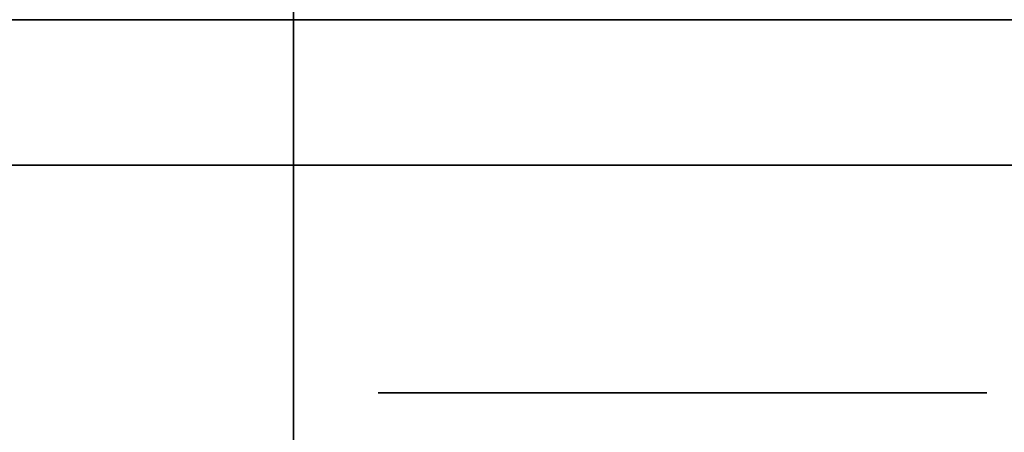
# Model space of a CAD drawing. Extents: x -1299 to -1246.9, y 2743.7 to 2747.9.
# Tile 385 of 1056: x -1284.9563 to -1284.913, y 2744.8122 to 2744.8303. Entities that reach past the tile are written whole.
import ezdxf

# ---------------------------------------------------------------- set-up
doc = ezdxf.new("R2010")
doc.units = 0
doc.header["$LTSCALE"] = 150
doc.header["$MEASUREMENT"] = 0
doc.layers.add('3DFACE_BOLT', color=7, linetype='CONTINUOUS')
doc.layers.add('3DFACE_SHAPE', color=7, linetype='CONTINUOUS')

msp = doc.modelspace()

# ---------------------------------------------------------------- linework, layer by layer
at = {"layer": '3DFACE_BOLT', "color": 1}
for points, invisible_edges in [([(-1284.934727, 2744.823949, 0.135528), (-1284.935119, 2744.823949, 0.138), (-1284.934727, 2744.873949, 0.135528)], 14), ([(-1284.934727, 2744.873949, 0.135528), (-1284.935119, 2744.823949, 0.138), (-1284.935119, 2744.873949, 0.138)], 3), ([(-1284.935119, 2744.823949, 0.138), (-1284.934727, 2744.823949, 0.140472), (-1284.935119, 2744.873949, 0.138)], 14), ([(-1284.935119, 2744.873949, 0.138), (-1284.934727, 2744.823949, 0.140472), (-1284.934727, 2744.873949, 0.140472)], 3), ([(-1284.934727, 2744.823949, 0.065528), (-1284.935119, 2744.823949, 0.068), (-1284.934727, 2744.873949, 0.065528)], 14), ([(-1284.934727, 2744.873949, 0.065528), (-1284.935119, 2744.823949, 0.068), (-1284.935119, 2744.873949, 0.068)], 3), ([(-1284.935119, 2744.823949, 0.068), (-1284.934727, 2744.823949, 0.070472), (-1284.935119, 2744.873949, 0.068)], 14), ([(-1284.935119, 2744.873949, 0.068), (-1284.934727, 2744.823949, 0.070472), (-1284.934727, 2744.873949, 0.070472)], 3), ([(-1284.933591, 2744.823949, 0.133298), (-1284.934727, 2744.823949, 0.135528), (-1284.933591, 2744.873949, 0.133298)], 14), ([(-1284.933591, 2744.873949, 0.133298), (-1284.934727, 2744.823949, 0.135528), (-1284.934727, 2744.873949, 0.135528)], 3), ([(-1284.934727, 2744.823949, 0.140472), (-1284.933591, 2744.823949, 0.142702), (-1284.934727, 2744.873949, 0.140472)], 14), ([(-1284.934727, 2744.873949, 0.140472), (-1284.933591, 2744.823949, 0.142702), (-1284.933591, 2744.873949, 0.142702)], 3), ([(-1284.933591, 2744.823949, 0.063298), (-1284.934727, 2744.823949, 0.065528), (-1284.933591, 2744.873949, 0.063298)], 14), ([(-1284.933591, 2744.873949, 0.063298), (-1284.934727, 2744.823949, 0.065528), (-1284.934727, 2744.873949, 0.065528)], 3), ([(-1284.934727, 2744.823949, 0.070472), (-1284.933591, 2744.823949, 0.072702), (-1284.934727, 2744.873949, 0.070472)], 14), ([(-1284.934727, 2744.873949, 0.070472), (-1284.933591, 2744.823949, 0.072702), (-1284.933591, 2744.873949, 0.072702)], 3), ([(-1284.931821, 2744.823949, 0.131528), (-1284.933591, 2744.823949, 0.133298), (-1284.931821, 2744.873949, 0.131528)], 14), ([(-1284.931821, 2744.873949, 0.131528), (-1284.933591, 2744.823949, 0.133298), (-1284.933591, 2744.873949, 0.133298)], 3), ([(-1284.933591, 2744.823949, 0.142702), (-1284.931821, 2744.823949, 0.144472), (-1284.933591, 2744.873949, 0.142702)], 14), ([(-1284.933591, 2744.873949, 0.142702), (-1284.931821, 2744.823949, 0.144472), (-1284.931821, 2744.873949, 0.144472)], 3), ([(-1284.931821, 2744.823949, 0.061528), (-1284.933591, 2744.823949, 0.063298), (-1284.931821, 2744.873949, 0.061528)], 14), ([(-1284.931821, 2744.873949, 0.061528), (-1284.933591, 2744.823949, 0.063298), (-1284.933591, 2744.873949, 0.063298)], 3), ([(-1284.933591, 2744.823949, 0.072702), (-1284.931821, 2744.823949, 0.074472), (-1284.933591, 2744.873949, 0.072702)], 14), ([(-1284.933591, 2744.873949, 0.072702), (-1284.931821, 2744.823949, 0.074472), (-1284.931821, 2744.873949, 0.074472)], 3), ([(-1284.929591, 2744.823949, 0.130392), (-1284.931821, 2744.823949, 0.131528), (-1284.929591, 2744.873949, 0.130392)], 14), ([(-1284.929591, 2744.873949, 0.130392), (-1284.931821, 2744.823949, 0.131528), (-1284.931821, 2744.873949, 0.131528)], 3), ([(-1284.931821, 2744.823949, 0.144472), (-1284.929591, 2744.823949, 0.145608), (-1284.931821, 2744.873949, 0.144472)], 14), ([(-1284.931821, 2744.873949, 0.144472), (-1284.929591, 2744.823949, 0.145608), (-1284.929591, 2744.873949, 0.145608)], 3), ([(-1284.929591, 2744.823949, 0.060392), (-1284.931821, 2744.823949, 0.061528), (-1284.929591, 2744.873949, 0.060392)], 14), ([(-1284.929591, 2744.873949, 0.060392), (-1284.931821, 2744.823949, 0.061528), (-1284.931821, 2744.873949, 0.061528)], 3), ([(-1284.931821, 2744.823949, 0.074472), (-1284.929591, 2744.823949, 0.075608), (-1284.931821, 2744.873949, 0.074472)], 14), ([(-1284.931821, 2744.873949, 0.074472), (-1284.929591, 2744.823949, 0.075608), (-1284.929591, 2744.873949, 0.075608)], 3), ([(-1284.927119, 2744.823949, 0.13), (-1284.929591, 2744.823949, 0.130392), (-1284.927119, 2744.873949, 0.13)], 14), ([(-1284.927119, 2744.873949, 0.13), (-1284.929591, 2744.823949, 0.130392), (-1284.929591, 2744.873949, 0.130392)], 3), ([(-1284.929591, 2744.823949, 0.145608), (-1284.927119, 2744.823949, 0.146), (-1284.929591, 2744.873949, 0.145608)], 14), ([(-1284.929591, 2744.873949, 0.145608), (-1284.927119, 2744.823949, 0.146), (-1284.927119, 2744.873949, 0.146)], 3), ([(-1284.927119, 2744.823949, 0.06), (-1284.929591, 2744.823949, 0.060392), (-1284.927119, 2744.873949, 0.06)], 14), ([(-1284.927119, 2744.873949, 0.06), (-1284.929591, 2744.823949, 0.060392), (-1284.929591, 2744.873949, 0.060392)], 3), ([(-1284.929591, 2744.823949, 0.075608), (-1284.927119, 2744.823949, 0.076), (-1284.929591, 2744.873949, 0.075608)], 14), ([(-1284.929591, 2744.873949, 0.075608), (-1284.927119, 2744.823949, 0.076), (-1284.927119, 2744.873949, 0.076)], 3), ([(-1284.924647, 2744.823949, 0.130392), (-1284.927119, 2744.823949, 0.13), (-1284.924647, 2744.873949, 0.130392)], 14), ([(-1284.924647, 2744.873949, 0.130392), (-1284.927119, 2744.823949, 0.13), (-1284.927119, 2744.873949, 0.13)], 3), ([(-1284.927119, 2744.823949, 0.146), (-1284.924647, 2744.823949, 0.145608), (-1284.927119, 2744.873949, 0.146)], 14), ([(-1284.927119, 2744.873949, 0.146), (-1284.924647, 2744.823949, 0.145608), (-1284.924647, 2744.873949, 0.145608)], 3), ([(-1284.924647, 2744.823949, 0.060392), (-1284.927119, 2744.823949, 0.06), (-1284.924647, 2744.873949, 0.060392)], 14), ([(-1284.924647, 2744.873949, 0.060392), (-1284.927119, 2744.823949, 0.06), (-1284.927119, 2744.873949, 0.06)], 3), ([(-1284.927119, 2744.823949, 0.076), (-1284.924647, 2744.823949, 0.075608), (-1284.927119, 2744.873949, 0.076)], 14), ([(-1284.927119, 2744.873949, 0.076), (-1284.924647, 2744.823949, 0.075608), (-1284.924647, 2744.873949, 0.075608)], 3), ([(-1284.922416, 2744.823949, 0.131528), (-1284.924647, 2744.823949, 0.130392), (-1284.922416, 2744.873949, 0.131528)], 14), ([(-1284.922416, 2744.873949, 0.131528), (-1284.924647, 2744.823949, 0.130392), (-1284.924647, 2744.873949, 0.130392)], 3), ([(-1284.924647, 2744.823949, 0.145608), (-1284.922416, 2744.823949, 0.144472), (-1284.924647, 2744.873949, 0.145608)], 14), ([(-1284.924647, 2744.873949, 0.145608), (-1284.922416, 2744.823949, 0.144472), (-1284.922416, 2744.873949, 0.144472)], 3), ([(-1284.922416, 2744.823949, 0.061528), (-1284.924647, 2744.823949, 0.060392), (-1284.922416, 2744.873949, 0.061528)], 14), ([(-1284.922416, 2744.873949, 0.061528), (-1284.924647, 2744.823949, 0.060392), (-1284.924647, 2744.873949, 0.060392)], 3), ([(-1284.924647, 2744.823949, 0.075608), (-1284.922416, 2744.823949, 0.074472), (-1284.924647, 2744.873949, 0.075608)], 14), ([(-1284.924647, 2744.873949, 0.075608), (-1284.922416, 2744.823949, 0.074472), (-1284.922416, 2744.873949, 0.074472)], 3), ([(-1284.920647, 2744.823949, 0.133298), (-1284.922416, 2744.823949, 0.131528), (-1284.920647, 2744.873949, 0.133298)], 14), ([(-1284.920647, 2744.873949, 0.133298), (-1284.922416, 2744.823949, 0.131528), (-1284.922416, 2744.873949, 0.131528)], 3), ([(-1284.922416, 2744.823949, 0.144472), (-1284.920647, 2744.823949, 0.142702), (-1284.922416, 2744.873949, 0.144472)], 14), ([(-1284.922416, 2744.873949, 0.144472), (-1284.920647, 2744.823949, 0.142702), (-1284.920647, 2744.873949, 0.142702)], 3), ([(-1284.920647, 2744.823949, 0.063298), (-1284.922416, 2744.823949, 0.061528), (-1284.920647, 2744.873949, 0.063298)], 14), ([(-1284.920647, 2744.873949, 0.063298), (-1284.922416, 2744.823949, 0.061528), (-1284.922416, 2744.873949, 0.061528)], 3), ([(-1284.922416, 2744.823949, 0.074472), (-1284.920647, 2744.823949, 0.072702), (-1284.922416, 2744.873949, 0.074472)], 14), ([(-1284.922416, 2744.873949, 0.074472), (-1284.920647, 2744.823949, 0.072702), (-1284.920647, 2744.873949, 0.072702)], 3), ([(-1284.91951, 2744.823949, 0.135528), (-1284.920647, 2744.823949, 0.133298), (-1284.91951, 2744.873949, 0.135528)], 14), ([(-1284.91951, 2744.873949, 0.135528), (-1284.920647, 2744.823949, 0.133298), (-1284.920647, 2744.873949, 0.133298)], 3), ([(-1284.920647, 2744.823949, 0.142702), (-1284.91951, 2744.823949, 0.140472), (-1284.920647, 2744.873949, 0.142702)], 14), ([(-1284.920647, 2744.873949, 0.142702), (-1284.91951, 2744.823949, 0.140472), (-1284.91951, 2744.873949, 0.140472)], 3), ([(-1284.91951, 2744.823949, 0.065528), (-1284.920647, 2744.823949, 0.063298), (-1284.91951, 2744.873949, 0.065528)], 14), ([(-1284.91951, 2744.873949, 0.065528), (-1284.920647, 2744.823949, 0.063298), (-1284.920647, 2744.873949, 0.063298)], 3), ([(-1284.920647, 2744.823949, 0.072702), (-1284.91951, 2744.823949, 0.070472), (-1284.920647, 2744.873949, 0.072702)], 14), ([(-1284.920647, 2744.873949, 0.072702), (-1284.91951, 2744.823949, 0.070472), (-1284.91951, 2744.873949, 0.070472)], 3), ([(-1284.919119, 2744.823949, 0.138), (-1284.91951, 2744.823949, 0.135528), (-1284.919119, 2744.873949, 0.138)], 14), ([(-1284.919119, 2744.873949, 0.138), (-1284.91951, 2744.823949, 0.135528), (-1284.91951, 2744.873949, 0.135528)], 3), ([(-1284.91951, 2744.823949, 0.140472), (-1284.919119, 2744.823949, 0.138), (-1284.91951, 2744.873949, 0.140472)], 14), ([(-1284.91951, 2744.873949, 0.140472), (-1284.919119, 2744.823949, 0.138), (-1284.919119, 2744.873949, 0.138)], 3), ([(-1284.919119, 2744.823949, 0.068), (-1284.91951, 2744.823949, 0.065528), (-1284.919119, 2744.873949, 0.068)], 14), ([(-1284.919119, 2744.873949, 0.068), (-1284.91951, 2744.823949, 0.065528), (-1284.91951, 2744.873949, 0.065528)], 3), ([(-1284.91951, 2744.823949, 0.070472), (-1284.919119, 2744.823949, 0.068), (-1284.91951, 2744.873949, 0.070472)], 14), ([(-1284.91951, 2744.873949, 0.070472), (-1284.919119, 2744.823949, 0.068), (-1284.919119, 2744.873949, 0.068)], 3), ([(-1284.933806, 2744.813949, 0.126417), (-1284.940494, 2744.813949, 0.138), (-1284.933806, 2744.823949, 0.126417)], 14), ([(-1284.933806, 2744.823949, 0.126417), (-1284.940494, 2744.813949, 0.138), (-1284.940494, 2744.823949, 0.138)], 3), ([(-1284.940494, 2744.813949, 0.138), (-1284.933806, 2744.813949, 0.149583), (-1284.940494, 2744.823949, 0.138)], 14), ([(-1284.940494, 2744.823949, 0.138), (-1284.933806, 2744.813949, 0.149583), (-1284.933806, 2744.823949, 0.149583)], 3), ([(-1284.933806, 2744.823949, 0.126417), (-1284.940494, 2744.823949, 0.138), (-1284.933806, 2744.823949, 0.149583)], 12), ([(-1284.933806, 2744.813949, 0.056417), (-1284.940494, 2744.813949, 0.068), (-1284.933806, 2744.823949, 0.056417)], 14), ([(-1284.933806, 2744.823949, 0.056417), (-1284.940494, 2744.813949, 0.068), (-1284.940494, 2744.823949, 0.068)], 3), ([(-1284.940494, 2744.813949, 0.068), (-1284.933806, 2744.813949, 0.079583), (-1284.940494, 2744.823949, 0.068)], 14), ([(-1284.940494, 2744.823949, 0.068), (-1284.933806, 2744.813949, 0.079583), (-1284.933806, 2744.823949, 0.079583)], 3), ([(-1284.933806, 2744.823949, 0.056417), (-1284.940494, 2744.823949, 0.068), (-1284.933806, 2744.823949, 0.079583)], 12), ([(-1284.934727, 2744.823949, 0.140472), (-1284.935119, 2744.823949, 0.138), (-1284.934727, 2744.823949, 0.135528)], 12), ([(-1284.934727, 2744.823949, 0.070472), (-1284.935119, 2744.823949, 0.068), (-1284.934727, 2744.823949, 0.065528)], 12), ([(-1284.933591, 2744.823949, 0.142702), (-1284.934727, 2744.823949, 0.140472), (-1284.933591, 2744.823949, 0.133298)], 14), ([(-1284.933591, 2744.823949, 0.133298), (-1284.934727, 2744.823949, 0.140472), (-1284.934727, 2744.823949, 0.135528)], 3), ([(-1284.933591, 2744.823949, 0.072702), (-1284.934727, 2744.823949, 0.070472), (-1284.933591, 2744.823949, 0.063298)], 14), ([(-1284.933591, 2744.823949, 0.063298), (-1284.934727, 2744.823949, 0.070472), (-1284.934727, 2744.823949, 0.065528)], 3), ([(-1284.920431, 2744.813949, 0.126417), (-1284.933806, 2744.813949, 0.126417), (-1284.920431, 2744.823949, 0.126417)], 14), ([(-1284.920431, 2744.823949, 0.126417), (-1284.933806, 2744.813949, 0.126417), (-1284.933806, 2744.823949, 0.126417)], 3), ([(-1284.933806, 2744.813949, 0.149583), (-1284.920431, 2744.813949, 0.149583), (-1284.933806, 2744.823949, 0.149583)], 14), ([(-1284.933806, 2744.823949, 0.149583), (-1284.920431, 2744.813949, 0.149583), (-1284.920431, 2744.823949, 0.149583)], 3), ([(-1284.920431, 2744.823949, 0.126417), (-1284.933806, 2744.823949, 0.126417), (-1284.920431, 2744.823949, 0.149583)], 14), ([(-1284.920431, 2744.823949, 0.149583), (-1284.933806, 2744.823949, 0.126417), (-1284.933806, 2744.823949, 0.149583)], 3), ([(-1284.920431, 2744.813949, 0.056417), (-1284.933806, 2744.813949, 0.056417), (-1284.920431, 2744.823949, 0.056417)], 14), ([(-1284.920431, 2744.823949, 0.056417), (-1284.933806, 2744.813949, 0.056417), (-1284.933806, 2744.823949, 0.056417)], 3), ([(-1284.933806, 2744.813949, 0.079583), (-1284.920431, 2744.813949, 0.079583), (-1284.933806, 2744.823949, 0.079583)], 14), ([(-1284.933806, 2744.823949, 0.079583), (-1284.920431, 2744.813949, 0.079583), (-1284.920431, 2744.823949, 0.079583)], 3), ([(-1284.920431, 2744.823949, 0.056417), (-1284.933806, 2744.823949, 0.056417), (-1284.920431, 2744.823949, 0.079583)], 14), ([(-1284.920431, 2744.823949, 0.079583), (-1284.933806, 2744.823949, 0.056417), (-1284.933806, 2744.823949, 0.079583)], 3), ([(-1284.931821, 2744.823949, 0.144472), (-1284.933591, 2744.823949, 0.142702), (-1284.931821, 2744.823949, 0.131528)], 14), ([(-1284.931821, 2744.823949, 0.131528), (-1284.933591, 2744.823949, 0.142702), (-1284.933591, 2744.823949, 0.133298)], 3), ([(-1284.931821, 2744.823949, 0.074472), (-1284.933591, 2744.823949, 0.072702), (-1284.931821, 2744.823949, 0.061528)], 14), ([(-1284.931821, 2744.823949, 0.061528), (-1284.933591, 2744.823949, 0.072702), (-1284.933591, 2744.823949, 0.063298)], 3), ([(-1284.929591, 2744.823949, 0.145608), (-1284.931821, 2744.823949, 0.144472), (-1284.929591, 2744.823949, 0.130392)], 14), ([(-1284.929591, 2744.823949, 0.130392), (-1284.931821, 2744.823949, 0.144472), (-1284.931821, 2744.823949, 0.131528)], 3), ([(-1284.929591, 2744.823949, 0.075608), (-1284.931821, 2744.823949, 0.074472), (-1284.929591, 2744.823949, 0.060392)], 14), ([(-1284.929591, 2744.823949, 0.060392), (-1284.931821, 2744.823949, 0.074472), (-1284.931821, 2744.823949, 0.061528)], 3), ([(-1284.927119, 2744.823949, 0.146), (-1284.929591, 2744.823949, 0.145608), (-1284.927119, 2744.823949, 0.13)], 14), ([(-1284.927119, 2744.823949, 0.13), (-1284.929591, 2744.823949, 0.145608), (-1284.929591, 2744.823949, 0.130392)], 3), ([(-1284.927119, 2744.823949, 0.076), (-1284.929591, 2744.823949, 0.075608), (-1284.927119, 2744.823949, 0.06)], 14), ([(-1284.927119, 2744.823949, 0.06), (-1284.929591, 2744.823949, 0.075608), (-1284.929591, 2744.823949, 0.060392)], 3), ([(-1284.924647, 2744.823949, 0.145608), (-1284.927119, 2744.823949, 0.146), (-1284.924647, 2744.823949, 0.130392)], 14), ([(-1284.924647, 2744.823949, 0.130392), (-1284.927119, 2744.823949, 0.146), (-1284.927119, 2744.823949, 0.13)], 3), ([(-1284.924647, 2744.823949, 0.075608), (-1284.927119, 2744.823949, 0.076), (-1284.924647, 2744.823949, 0.060392)], 14), ([(-1284.924647, 2744.823949, 0.060392), (-1284.927119, 2744.823949, 0.076), (-1284.927119, 2744.823949, 0.06)], 3), ([(-1284.922416, 2744.823949, 0.144472), (-1284.924647, 2744.823949, 0.145608), (-1284.922416, 2744.823949, 0.131528)], 14), ([(-1284.922416, 2744.823949, 0.131528), (-1284.924647, 2744.823949, 0.145608), (-1284.924647, 2744.823949, 0.130392)], 3), ([(-1284.922416, 2744.823949, 0.074472), (-1284.924647, 2744.823949, 0.075608), (-1284.922416, 2744.823949, 0.061528)], 14), ([(-1284.922416, 2744.823949, 0.061528), (-1284.924647, 2744.823949, 0.075608), (-1284.924647, 2744.823949, 0.060392)], 3), ([(-1284.920647, 2744.823949, 0.142702), (-1284.922416, 2744.823949, 0.144472), (-1284.920647, 2744.823949, 0.133298)], 14), ([(-1284.920647, 2744.823949, 0.133298), (-1284.922416, 2744.823949, 0.144472), (-1284.922416, 2744.823949, 0.131528)], 3), ([(-1284.920647, 2744.823949, 0.072702), (-1284.922416, 2744.823949, 0.074472), (-1284.920647, 2744.823949, 0.063298)], 14), ([(-1284.920647, 2744.823949, 0.063298), (-1284.922416, 2744.823949, 0.074472), (-1284.922416, 2744.823949, 0.061528)], 3), ([(-1284.91951, 2744.823949, 0.140472), (-1284.920647, 2744.823949, 0.142702), (-1284.91951, 2744.823949, 0.135528)], 14), ([(-1284.91951, 2744.823949, 0.135528), (-1284.920647, 2744.823949, 0.142702), (-1284.920647, 2744.823949, 0.133298)], 3), ([(-1284.91951, 2744.823949, 0.070472), (-1284.920647, 2744.823949, 0.072702), (-1284.91951, 2744.823949, 0.065528)], 14), ([(-1284.91951, 2744.823949, 0.065528), (-1284.920647, 2744.823949, 0.072702), (-1284.920647, 2744.823949, 0.063298)], 3), ([(-1284.913744, 2744.813949, 0.138), (-1284.920431, 2744.813949, 0.126417), (-1284.913744, 2744.823949, 0.138)], 14), ([(-1284.913744, 2744.823949, 0.138), (-1284.920431, 2744.813949, 0.126417), (-1284.920431, 2744.823949, 0.126417)], 3), ([(-1284.920431, 2744.813949, 0.149583), (-1284.913744, 2744.813949, 0.138), (-1284.920431, 2744.823949, 0.149583)], 14), ([(-1284.920431, 2744.823949, 0.149583), (-1284.913744, 2744.813949, 0.138), (-1284.913744, 2744.823949, 0.138)], 3), ([(-1284.913744, 2744.823949, 0.138), (-1284.920431, 2744.823949, 0.126417), (-1284.920431, 2744.823949, 0.149583)], 2), ([(-1284.913744, 2744.813949, 0.068), (-1284.920431, 2744.813949, 0.056417), (-1284.913744, 2744.823949, 0.068)], 14), ([(-1284.913744, 2744.823949, 0.068), (-1284.920431, 2744.813949, 0.056417), (-1284.920431, 2744.823949, 0.056417)], 3), ([(-1284.920431, 2744.813949, 0.079583), (-1284.913744, 2744.813949, 0.068), (-1284.920431, 2744.823949, 0.079583)], 14), ([(-1284.920431, 2744.823949, 0.079583), (-1284.913744, 2744.813949, 0.068), (-1284.913744, 2744.823949, 0.068)], 3), ([(-1284.913744, 2744.823949, 0.068), (-1284.920431, 2744.823949, 0.056417), (-1284.920431, 2744.823949, 0.079583)], 2), ([(-1284.919119, 2744.823949, 0.138), (-1284.91951, 2744.823949, 0.140472), (-1284.91951, 2744.823949, 0.135528)], 2), ([(-1284.919119, 2744.823949, 0.068), (-1284.91951, 2744.823949, 0.070472), (-1284.91951, 2744.823949, 0.065528)], 2), ([(-1284.933806, 2744.813949, 0.149583), (-1284.940494, 2744.813949, 0.138), (-1284.933806, 2744.813949, 0.126417)], 12), ([(-1284.933806, 2744.813949, 0.079583), (-1284.940494, 2744.813949, 0.068), (-1284.933806, 2744.813949, 0.056417)], 12), ([(-1284.920431, 2744.813949, 0.149583), (-1284.933806, 2744.813949, 0.149583), (-1284.920431, 2744.813949, 0.126417)], 14), ([(-1284.920431, 2744.813949, 0.126417), (-1284.933806, 2744.813949, 0.149583), (-1284.933806, 2744.813949, 0.126417)], 3), ([(-1284.920431, 2744.813949, 0.079583), (-1284.933806, 2744.813949, 0.079583), (-1284.920431, 2744.813949, 0.056417)], 14), ([(-1284.920431, 2744.813949, 0.056417), (-1284.933806, 2744.813949, 0.079583), (-1284.933806, 2744.813949, 0.056417)], 3), ([(-1284.913744, 2744.813949, 0.138), (-1284.920431, 2744.813949, 0.149583), (-1284.920431, 2744.813949, 0.126417)], 2), ([(-1284.913744, 2744.813949, 0.068), (-1284.920431, 2744.813949, 0.079583), (-1284.920431, 2744.813949, 0.056417)], 2)]:
    msp.add_3dface(points, dxfattribs=dict(at, invisible_edges=invisible_edges))
at = {"layer": '3DFACE_SHAPE', "color": 13}
for points, invisible_edges in [([(-1281.046219, 2744.884449, 0.206), (-1284.944219, 2744.884449, 0.206), (-1281.046219, 2744.782449, 0.206)], 2), ([(-1284.944219, 2744.884449, 0.206), (-1284.944219, 2744.782449, 0.206), (-1281.046219, 2744.782449, 0.206)], 12), ([(-1281.046219, 2744.782449), (-1284.944219, 2744.782449), (-1281.046219, 2744.884449)], 2), ([(-1284.944219, 2744.782449), (-1284.944219, 2744.884449), (-1281.046219, 2744.884449)], 12), ([(-1284.944219, 2744.884449, 0.206), (-1284.944219, 2744.830349, 0.198), (-1284.944219, 2744.782449, 0.206)], 3), ([(-1284.944219, 2744.782449), (-1284.944219, 2744.836549, 0.008), (-1284.944219, 2744.884449)], 3), ([(-1284.944219, 2744.830349, 0.008), (-1284.944219, 2744.836549, 0.008), (-1284.944219, 2744.782449)], 14), ([(-1284.935619, 2744.830349, 0.068), (-1284.933129, 2744.830349, 0.06199), (-1284.987119, 2744.830349, 0.068)], 14), ([(-1284.933129, 2744.830349, 0.06199), (-1284.927119, 2744.830349, 0.0595), (-1284.987119, 2744.830349, 0.068)], 14), ([(-1284.987119, 2744.830349, 0.068), (-1284.927119, 2744.830349, 0.0595), (-1284.987119, 2744.830349, 0.033)], 15), ([(-1284.927119, 2744.830349, 0.0595), (-1284.921108, 2744.830349, 0.06199), (-1284.987119, 2744.830349, 0.033)], 14), ([(-1284.987119, 2744.830349, 0.033), (-1284.921108, 2744.830349, 0.06199), (-1284.898119, 2744.830349, 0.033)], 3), ([(-1284.898119, 2744.830349, 0.173), (-1284.933129, 2744.830349, 0.14401), (-1284.987119, 2744.830349, 0.173)], 3), ([(-1284.987119, 2744.830349, 0.173), (-1284.933129, 2744.830349, 0.14401), (-1284.987119, 2744.830349, 0.138)], 3), ([(-1284.933129, 2744.830349, 0.14401), (-1284.935619, 2744.830349, 0.138), (-1284.987119, 2744.830349, 0.138)], 14), ([(-1284.935619, 2744.830349, 0.068), (-1284.987119, 2744.830349, 0.068), (-1284.933129, 2744.830349, 0.13199)], 15), ([(-1284.933129, 2744.830349, 0.13199), (-1284.987119, 2744.830349, 0.068), (-1284.935619, 2744.830349, 0.138)], 3), ([(-1284.987119, 2744.830349, 0.068), (-1284.987119, 2744.830349, 0.138), (-1284.935619, 2744.830349, 0.138)], 14), ([(-1284.898119, 2744.830349, 0.033), (-1284.980719, 2744.823949, 0.033), (-1284.987119, 2744.830349, 0.033)], 3), ([(-1284.980719, 2744.823949, 0.173), (-1284.898119, 2744.830349, 0.173), (-1284.987119, 2744.830349, 0.173)], 13), ([(-1284.927119, 2744.823949, 0.033), (-1284.980719, 2744.823949, 0.033), (-1284.898119, 2744.830349, 0.033)], 14), ([(-1284.980719, 2744.823949, 0.173), (-1284.898119, 2744.823949, 0.173), (-1284.898119, 2744.830349, 0.173)], 12), ([(-1281.046219, 2744.782449, 0.198), (-1284.944219, 2744.782449, 0.198), (-1281.046219, 2744.830349, 0.198)], 2), ([(-1284.944219, 2744.782449, 0.198), (-1284.944219, 2744.830349, 0.198), (-1281.046219, 2744.830349, 0.198)], 12), ([(-1281.046219, 2744.830349, 0.008), (-1284.944219, 2744.830349, 0.008), (-1281.046219, 2744.782449, 0.008)], 2), ([(-1284.944219, 2744.830349, 0.008), (-1284.944219, 2744.782449, 0.008), (-1281.046219, 2744.782449, 0.008)], 12), ([(-1284.944219, 2744.830349, 0.198), (-1284.944219, 2744.782449, 0.198), (-1284.944219, 2744.782449, 0.206)], 12), ([(-1284.944219, 2744.782449, 0.008), (-1284.944219, 2744.830349, 0.008), (-1284.944219, 2744.782449)], 2), ([(-1284.933129, 2744.830349, 0.07401), (-1284.935619, 2744.830349, 0.068), (-1284.933129, 2744.830349, 0.13199)], 14), ([(-1284.933129, 2744.823949, 0.13199), (-1284.933129, 2744.830349, 0.13199), (-1284.935619, 2744.823949, 0.138)], 3), ([(-1284.933129, 2744.830349, 0.13199), (-1284.935619, 2744.830349, 0.138), (-1284.935619, 2744.823949, 0.138)], 14), ([(-1284.935619, 2744.823949, 0.138), (-1284.935619, 2744.830349, 0.138), (-1284.933129, 2744.823949, 0.14401)], 3), ([(-1284.935619, 2744.830349, 0.138), (-1284.933129, 2744.830349, 0.14401), (-1284.933129, 2744.823949, 0.14401)], 14), ([(-1284.933129, 2744.823949, 0.06199), (-1284.933129, 2744.830349, 0.06199), (-1284.935619, 2744.823949, 0.068)], 3), ([(-1284.933129, 2744.830349, 0.06199), (-1284.935619, 2744.830349, 0.068), (-1284.935619, 2744.823949, 0.068)], 14), ([(-1284.935619, 2744.823949, 0.068), (-1284.935619, 2744.830349, 0.068), (-1284.933129, 2744.823949, 0.07401)], 3), ([(-1284.935619, 2744.830349, 0.068), (-1284.933129, 2744.830349, 0.07401), (-1284.933129, 2744.823949, 0.07401)], 14), ([(-1284.898119, 2744.830349, 0.173), (-1284.927119, 2744.830349, 0.1465), (-1284.933129, 2744.830349, 0.14401)], 13), ([(-1284.933129, 2744.830349, 0.13199), (-1284.927119, 2744.830349, 0.1295), (-1284.933129, 2744.830349, 0.07401)], 14), ([(-1284.927119, 2744.830349, 0.1295), (-1284.927119, 2744.830349, 0.0765), (-1284.933129, 2744.830349, 0.07401)], 13), ([(-1284.933129, 2744.823949, 0.14401), (-1284.933129, 2744.830349, 0.14401), (-1284.927119, 2744.823949, 0.1465)], 3), ([(-1284.933129, 2744.830349, 0.14401), (-1284.927119, 2744.830349, 0.1465), (-1284.927119, 2744.823949, 0.1465)], 14), ([(-1284.927119, 2744.823949, 0.1295), (-1284.927119, 2744.830349, 0.1295), (-1284.933129, 2744.823949, 0.13199)], 3), ([(-1284.927119, 2744.830349, 0.1295), (-1284.933129, 2744.830349, 0.13199), (-1284.933129, 2744.823949, 0.13199)], 14), ([(-1284.933129, 2744.823949, 0.07401), (-1284.933129, 2744.830349, 0.07401), (-1284.927119, 2744.823949, 0.0765)], 3), ([(-1284.933129, 2744.830349, 0.07401), (-1284.927119, 2744.830349, 0.0765), (-1284.927119, 2744.823949, 0.0765)], 14), ([(-1284.927119, 2744.823949, 0.0595), (-1284.927119, 2744.830349, 0.0595), (-1284.933129, 2744.823949, 0.06199)], 3), ([(-1284.927119, 2744.830349, 0.0595), (-1284.933129, 2744.830349, 0.06199), (-1284.933129, 2744.823949, 0.06199)], 14), ([(-1284.927119, 2744.830349, 0.1295), (-1284.921108, 2744.830349, 0.13199), (-1284.927119, 2744.830349, 0.0765)], 14), ([(-1284.927119, 2744.830349, 0.0765), (-1284.921108, 2744.830349, 0.13199), (-1284.921108, 2744.830349, 0.07401)], 3), ([(-1284.921108, 2744.830349, 0.14401), (-1284.927119, 2744.830349, 0.1465), (-1284.898119, 2744.830349, 0.173)], 14), ([(-1284.927119, 2744.823949, 0.1465), (-1284.927119, 2744.830349, 0.1465), (-1284.921108, 2744.823949, 0.14401)], 3), ([(-1284.927119, 2744.830349, 0.1465), (-1284.921108, 2744.830349, 0.14401), (-1284.921108, 2744.823949, 0.14401)], 14), ([(-1284.921108, 2744.823949, 0.13199), (-1284.921108, 2744.830349, 0.13199), (-1284.927119, 2744.823949, 0.1295)], 3), ([(-1284.921108, 2744.830349, 0.13199), (-1284.927119, 2744.830349, 0.1295), (-1284.927119, 2744.823949, 0.1295)], 14), ([(-1284.927119, 2744.823949, 0.0765), (-1284.927119, 2744.830349, 0.0765), (-1284.921108, 2744.823949, 0.07401)], 3), ([(-1284.927119, 2744.830349, 0.0765), (-1284.921108, 2744.830349, 0.07401), (-1284.921108, 2744.823949, 0.07401)], 14), ([(-1284.921108, 2744.823949, 0.06199), (-1284.921108, 2744.830349, 0.06199), (-1284.927119, 2744.823949, 0.0595)], 3), ([(-1284.921108, 2744.830349, 0.06199), (-1284.927119, 2744.830349, 0.0595), (-1284.927119, 2744.823949, 0.0595)], 14), ([(-1284.898119, 2744.823949, 0.033), (-1284.927119, 2744.823949, 0.033), (-1284.898119, 2744.830349, 0.033)], 2), ([(-1284.921108, 2744.830349, 0.06199), (-1284.918619, 2744.830349, 0.068), (-1284.898119, 2744.830349, 0.033)], 14), ([(-1284.898119, 2744.830349, 0.033), (-1284.918619, 2744.830349, 0.068), (-1284.921108, 2744.830349, 0.07401)], 13), ([(-1284.921108, 2744.830349, 0.13199), (-1284.918619, 2744.830349, 0.138), (-1284.921108, 2744.830349, 0.07401)], 14), ([(-1284.921108, 2744.830349, 0.07401), (-1284.918619, 2744.830349, 0.138), (-1284.898119, 2744.830349, 0.033)], 15), ([(-1284.918619, 2744.830349, 0.138), (-1284.921108, 2744.830349, 0.14401), (-1284.898119, 2744.830349, 0.173)], 14), ([(-1284.921108, 2744.823949, 0.14401), (-1284.921108, 2744.830349, 0.14401), (-1284.918619, 2744.823949, 0.138)], 3), ([(-1284.921108, 2744.830349, 0.14401), (-1284.918619, 2744.830349, 0.138), (-1284.918619, 2744.823949, 0.138)], 14), ([(-1284.918619, 2744.823949, 0.138), (-1284.918619, 2744.830349, 0.138), (-1284.921108, 2744.823949, 0.13199)], 3), ([(-1284.918619, 2744.830349, 0.138), (-1284.921108, 2744.830349, 0.13199), (-1284.921108, 2744.823949, 0.13199)], 14), ([(-1284.921108, 2744.823949, 0.07401), (-1284.921108, 2744.830349, 0.07401), (-1284.918619, 2744.823949, 0.068)], 3), ([(-1284.921108, 2744.830349, 0.07401), (-1284.918619, 2744.830349, 0.068), (-1284.918619, 2744.823949, 0.068)], 14), ([(-1284.918619, 2744.823949, 0.068), (-1284.918619, 2744.830349, 0.068), (-1284.921108, 2744.823949, 0.06199)], 3), ([(-1284.918619, 2744.830349, 0.068), (-1284.921108, 2744.830349, 0.06199), (-1284.921108, 2744.823949, 0.06199)], 14), ([(-1284.918619, 2744.830349, 0.138), (-1284.898119, 2744.830349, 0.173), (-1284.898119, 2744.830349, 0.033)], 13), ([(-1284.927119, 2744.823949, 0.033), (-1284.933129, 2744.823949, 0.06199), (-1284.980719, 2744.823949, 0.033)], 15), ([(-1284.933129, 2744.823949, 0.06199), (-1284.935619, 2744.823949, 0.068), (-1284.980719, 2744.823949, 0.033)], 14), ([(-1284.980719, 2744.823949, 0.033), (-1284.935619, 2744.823949, 0.068), (-1284.933129, 2744.823949, 0.07401)], 13), ([(-1284.933129, 2744.823949, 0.07401), (-1284.935619, 2744.823949, 0.138), (-1284.980719, 2744.823949, 0.033)], 15), ([(-1284.935619, 2744.823949, 0.138), (-1284.933129, 2744.823949, 0.14401), (-1284.980719, 2744.823949, 0.033)], 14), ([(-1284.980719, 2744.823949, 0.033), (-1284.933129, 2744.823949, 0.14401), (-1284.980719, 2744.823949, 0.173)], 3), ([(-1284.933129, 2744.823949, 0.14401), (-1284.898119, 2744.823949, 0.173), (-1284.980719, 2744.823949, 0.173)], 13), ([(-1284.933129, 2744.823949, 0.13199), (-1284.935619, 2744.823949, 0.138), (-1284.933129, 2744.823949, 0.07401)], 14), ([(-1284.927119, 2744.823949, 0.0595), (-1284.933129, 2744.823949, 0.06199), (-1284.927119, 2744.823949, 0.033)], 14), ([(-1284.933129, 2744.823949, 0.14401), (-1284.927119, 2744.823949, 0.1465), (-1284.898119, 2744.823949, 0.173)], 14), ([(-1284.927119, 2744.823949, 0.1295), (-1284.933129, 2744.823949, 0.13199), (-1284.927119, 2744.823949, 0.0765)], 14), ([(-1284.927119, 2744.823949, 0.0765), (-1284.933129, 2744.823949, 0.13199), (-1284.933129, 2744.823949, 0.07401)], 3), ([(-1284.927119, 2744.823949, 0.1465), (-1284.921108, 2744.823949, 0.14401), (-1284.898119, 2744.823949, 0.173)], 14), ([(-1284.898119, 2744.823949, 0.033), (-1284.921108, 2744.823949, 0.06199), (-1284.927119, 2744.823949, 0.033)], 3), ([(-1284.921108, 2744.823949, 0.06199), (-1284.927119, 2744.823949, 0.0595), (-1284.927119, 2744.823949, 0.033)], 14), ([(-1284.921108, 2744.823949, 0.13199), (-1284.927119, 2744.823949, 0.1295), (-1284.921108, 2744.823949, 0.07401)], 14), ([(-1284.921108, 2744.823949, 0.07401), (-1284.927119, 2744.823949, 0.1295), (-1284.927119, 2744.823949, 0.0765)], 3), ([(-1284.898119, 2744.823949, 0.173), (-1284.921108, 2744.823949, 0.14401), (-1284.918619, 2744.823949, 0.138)], 13), ([(-1284.921108, 2744.823949, 0.07401), (-1284.918619, 2744.823949, 0.068), (-1284.921108, 2744.823949, 0.13199)], 14), ([(-1284.918619, 2744.823949, 0.068), (-1284.898119, 2744.823949, 0.173), (-1284.921108, 2744.823949, 0.13199)], 15), ([(-1284.921108, 2744.823949, 0.13199), (-1284.898119, 2744.823949, 0.173), (-1284.918619, 2744.823949, 0.138)], 3), ([(-1284.918619, 2744.823949, 0.068), (-1284.921108, 2744.823949, 0.06199), (-1284.898119, 2744.823949, 0.033)], 14), ([(-1284.898119, 2744.823949, 0.173), (-1284.918619, 2744.823949, 0.068), (-1284.898119, 2744.823949, 0.033)], 3)]:
    msp.add_3dface(points, dxfattribs=dict(at, invisible_edges=invisible_edges))

doc.saveas('drawing.dxf')
